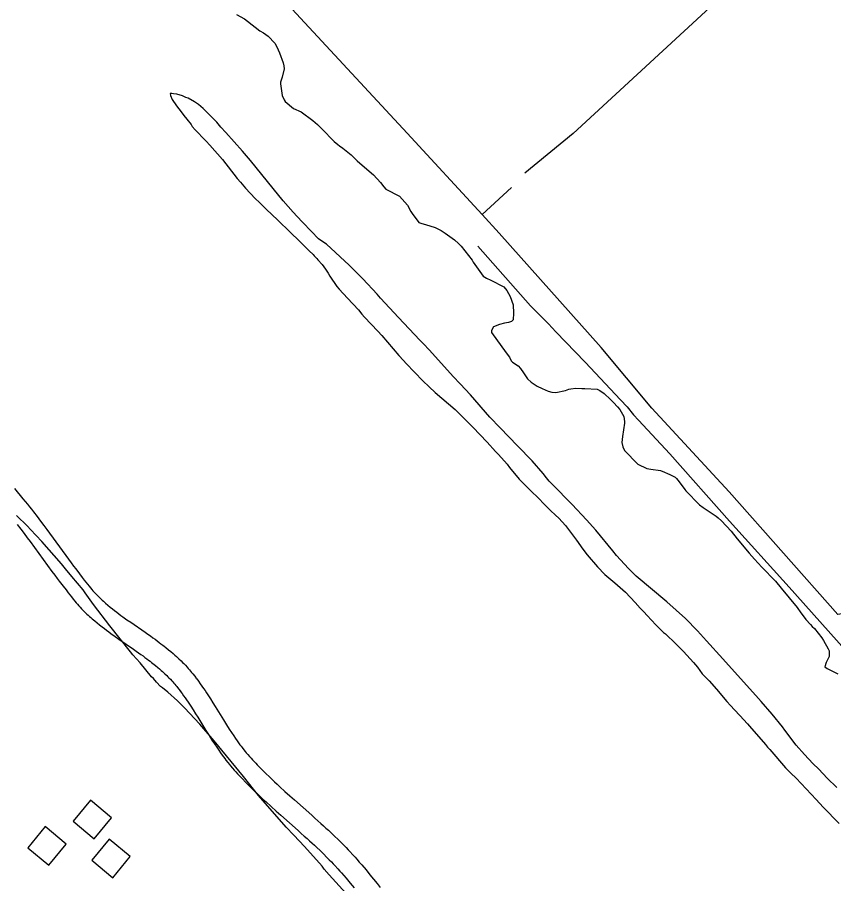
# Model space of a CAD drawing. Extents: x 3392644 to 3430565, y 576657 to 602123.
# Drawn here: x 3399091 to 3400284, y 596904 to 598169 of the extents above; entities that cross this region are included whole.
import ezdxf

# ---------------------------------------------------------------- set-up
doc = ezdxf.new("R2010")
doc.units = 0
for name, color, linetype in [('V-BLDG-OTLN', 7, 'Continuous'), ('V-ROAD-CNTR', 7, 'Continuous'), ('V-SITE-VEGE', 7, 'Continuous'), ('V-TOPO-SHOR', 7, 'Continuous')]:
    doc.layers.add(name, color=color, linetype=linetype)

msp = doc.modelspace()

# ---------------------------------------------------------------- linework, layer by layer
at = {"layer": 'V-BLDG-OTLN'}
for points in [[(3399202.7, 596969.5), (3399228.2, 597000.3), (3399197.4, 597025.8), (3399171.9, 596995)], [(3399136.5, 596930.9), (3399162, 596961.7), (3399131.2, 596987.2), (3399105.7, 596956.4)], [(3399230.1, 596912.6), (3399255.6, 596943.4), (3399224.8, 596968.9), (3399199.3, 596938.1)]]:
    msp.add_lwpolyline(points, close=True, dxfattribs=at)
at = {"layer": 'V-ROAD-CNTR'}
for points in [[(3399763.3, 597835), (3399840.3, 597748), (3399858.3, 597729.8), (3399866.7, 597721.6), (3399877.5, 597710), (3399920.4, 597665.8), (3399972.1, 597610.7), (3399981.7, 597600.6), (3399990.9, 597588.9), (3399998.1, 597580.8), (3400044.2, 597531.9), (3400131.2, 597433.2), (3400218.6, 597336.9), (3400300, 597246)], [(3399086.4, 597481), (3399098.7, 597466.2), (3399102, 597462.2), (3399105.2, 597458.2), (3399108.3, 597454.4), (3399111.2, 597450.7), (3399114.1, 597447.1), (3399119.5, 597440.1), (3399124.5, 597433.5), (3399129.1, 597427.3), (3399133.5, 597421.4), (3399165.3, 597377.8), (3399169.3, 597372.4), (3399172.8, 597367.7), (3399175.8, 597363.7), (3399181.3, 597356.6), (3399185.3, 597351.3), (3399188.4, 597347.4), (3399193.1, 597341.5), (3399195.4, 597338.6), (3399197.7, 597335.8), (3399199.4, 597333.7), (3399201.1, 597331.8), (3399202.8, 597329.9), (3399204.5, 597328.1), (3399206.2, 597326.3), (3399207.9, 597324.6), (3399209.6, 597322.9), (3399211.2, 597321.2), (3399212.9, 597319.6), (3399214.6, 597318), (3399216.3, 597316.5), (3399218, 597315), (3399219.6, 597313.5), (3399223, 597310.7), (3399226.3, 597307.9), (3399229.5, 597305.3), (3399232.7, 597302.8), (3399235.8, 597300.4), (3399238.9, 597298.1), (3399241.9, 597295.8), (3399244.9, 597293.7), (3399250.7, 597289.5), (3399256.2, 597285.7), (3399277.3, 597271.1), (3399281.3, 597268.3), (3399285, 597265.7), (3399288.6, 597263.2), (3399291.8, 597260.8), (3399294.9, 597258.6), (3399297.8, 597256.4), (3399300.5, 597254.4), (3399303, 597252.5), (3399305.3, 597250.7), (3399307.5, 597248.9), (3399311.6, 597245.7), (3399315.1, 597242.8), (3399318.1, 597240.1), (3399320.8, 597237.8), (3399323.1, 597235.7), (3399325.1, 597233.9), (3399326.8, 597232.3), (3399329.8, 597229.4), (3399332, 597227.2), (3399333.7, 597225.5), (3399336.1, 597222.9), (3399338.5, 597220.3), (3399340.3, 597218.3), (3399342, 597216.4), (3399343.6, 597214.4), (3399345.2, 597212.5), (3399346.8, 597210.6), (3399349.8, 597206.8), (3399352.6, 597203.2)], [(3399090.4, 597428.7), (3399095.6, 597421.9), (3399100.5, 597415.4), (3399105.1, 597409.3), (3399109.3, 597403.6), (3399141.2, 597360), (3399145.2, 597354.5), (3399148.8, 597349.8), (3399151.9, 597345.6), (3399157.5, 597338.3), (3399161.7, 597332.9), (3399164.9, 597328.8), (3399169.7, 597322.7), (3399172.1, 597319.7), (3399174.6, 597316.6), (3399176.6, 597314.3), (3399178.6, 597312), (3399180.6, 597309.8), (3399182.5, 597307.6), (3399184.5, 597305.5), (3399186.5, 597303.5), (3399188.4, 597301.6), (3399190.4, 597299.7), (3399192.3, 597297.8), (3399194.2, 597296), (3399196.1, 597294.3), (3399198, 597292.6), (3399199.9, 597290.9), (3399203.6, 597287.7), (3399207.2, 597284.7), (3399210.8, 597281.8), (3399214.3, 597279.1), (3399217.7, 597276.5), (3399221, 597274), (3399224.2, 597271.6), (3399227.3, 597269.4), (3399233.3, 597265), (3399239, 597261), (3399260.2, 597246.4), (3399264.1, 597243.7), (3399267.7, 597241.2), (3399271.1, 597238.8), (3399274.2, 597236.5), (3399277.1, 597234.4), (3399279.8, 597232.4), (3399282.4, 597230.5), (3399284.7, 597228.7), (3399286.8, 597227), (3399288.8, 597225.5), (3399292.6, 597222.5), (3399295.8, 597219.8), (3399298.5, 597217.5), (3399300.8, 597215.4), (3399302.9, 597213.6), (3399304.6, 597212), (3399306.1, 597210.6), (3399308.8, 597208), (3399310.7, 597206.1), (3399312.1, 597204.7), (3399314.2, 597202.4), (3399316.2, 597200.2), (3399317.8, 597198.5), (3399319.3, 597196.8), (3399320.7, 597195.1), (3399322.1, 597193.4), (3399323.5, 597191.7), (3399326.2, 597188.3), (3399328.8, 597184.9)], [(3399352.7, 597203), (3399355.4, 597199.5), (3399357.9, 597196), (3399360.4, 597192.5), (3399362.7, 597189.2), (3399364.9, 597185.9), (3399367, 597182.8), (3399369.1, 597179.7), (3399372.9, 597173.7), (3399376.4, 597168.1), (3399379.7, 597162.8), (3399391.7, 597143.3), (3399396.2, 597136.1), (3399400.2, 597129.8), (3399403.7, 597124.5), (3399406.8, 597119.8), (3399409.5, 597115.9), (3399411.9, 597112.4), (3399414, 597109.4), (3399415.9, 597106.9), (3399417.6, 597104.6), (3399419.1, 597102.7), (3399421.7, 597099.4), (3399423.7, 597096.9), (3399425.2, 597095.1), (3399427.5, 597092.4), (3399429.8, 597089.8), (3399432.1, 597087.3), (3399434.4, 597084.8), (3399436.6, 597082.3), (3399438.9, 597079.9), (3399441.1, 597077.6), (3399445.5, 597073), (3399449.9, 597068.6), (3399454.2, 597064.4), (3399458.4, 597060.4), (3399462.5, 597056.4), (3399466.5, 597052.7), (3399470.4, 597049), (3399474.2, 597045.5), (3399481.7, 597038.7), (3399488.8, 597032.3), (3399495.5, 597026.4), (3399520.7, 597004), (3399525.5, 596999.8), (3399529.9, 596995.8), (3399534.1, 596992), (3399538, 596988.4), (3399541.6, 596985.1), (3399545.1, 596981.9), (3399548.2, 596978.9), (3399554.2, 596973.3), (3399559.3, 596968.3), (3399563.8, 596963.9), (3399567.7, 596959.9), (3399571, 596956.5), (3399574, 596953.4), (3399576.5, 596950.7), (3399580.9, 596946), (3399584.2, 596942.4), (3399586.7, 596939.6), (3399590.3, 596935.5), (3399593.9, 596931.3), (3399600.1, 596923.9), (3399605.8, 596916.9), (3399611.2, 596910.3), (3399616.2, 596904.1), (3399620.9, 596898.2)], [(3399328.7, 597185.1), (3399331.2, 597181.7), (3399333.6, 597178.5), (3399335.8, 597175.3), (3399338, 597172.2), (3399340, 597169.2), (3399342, 597166.2), (3399343.9, 597163.3), (3399347.6, 597157.6), (3399351, 597152.2), (3399354.2, 597147), (3399366.2, 597127.5), (3399370.8, 597120.1), (3399374.9, 597113.6), (3399378.6, 597108), (3399381.9, 597103.1), (3399384.8, 597098.8), (3399387.4, 597095), (3399389.8, 597091.8), (3399391.8, 597089), (3399393.7, 597086.5), (3399395.3, 597084.4), (3399398.2, 597080.7), (3399400.5, 597077.9), (3399402.2, 597075.8), (3399404.8, 597072.8), (3399407.4, 597069.8), (3399409.9, 597067.1), (3399412.3, 597064.4), (3399414.7, 597061.8), (3399417.1, 597059.3), (3399419.5, 597056.8), (3399424.1, 597052), (3399428.7, 597047.4), (3399433.2, 597043), (3399437.6, 597038.7), (3399441.8, 597034.7), (3399446, 597030.8), (3399450, 597027), (3399454, 597023.4), (3399461.6, 597016.4), (3399468.8, 597010), (3399475.5, 597004), (3399500.8, 596981.6), (3399505.5, 596977.4), (3399509.8, 596973.5), (3399513.9, 596969.8), (3399517.7, 596966.3), (3399521.3, 596963.1), (3399524.6, 596960), (3399527.6, 596957.1), (3399533.4, 596951.7), (3399538.3, 596946.9), (3399542.6, 596942.6), (3399546.3, 596938.9), (3399549.5, 596935.6), (3399552.3, 596932.7), (3399554.7, 596930.2), (3399558.8, 596925.7), (3399561.9, 596922.3), (3399564.2, 596919.8), (3399567.6, 596915.9), (3399570.9, 596912), (3399577, 596904.7), (3399582.6, 596897.8)]]:
    msp.add_lwpolyline(points, dxfattribs=at)
at = {"layer": 'V-SITE-VEGE'}
for p, q in [((3399411, 598173.5), (3399422.7, 598167.2)), ((3399422.7, 598167.2), (3399426.8, 598163.8)), ((3399426.8, 598163.8), (3399444.7, 598149.7)), ((3399444.7, 598149.7), (3399450.2, 598146.6)), ((3399450.2, 598146.6), (3399457.2, 598141.7)), ((3399457.2, 598141.7), (3399466.8, 598131.8)), ((3399466.8, 598131.8), (3399469.9, 598126.1)), ((3399469.9, 598126.1), (3399473.5, 598117.7)), ((3399473.5, 598117.7), (3399479, 598102.9)), ((3399479, 598102.9), (3399480, 598098.5)), ((3399480, 598098.5), (3399480.5, 598094.1)), ((3399480.5, 598094.1), (3399477.4, 598081.9)), ((3399475.3, 598074.6), (3399475, 598072)), ((3399475, 598072), (3399477.8, 598055.3)), ((3399477.4, 598081.9), (3399475.3, 598074.6)), ((3399316.4, 598058.2), (3399314.1, 598058.2)), ((3399314.1, 598058.2), (3399314.4, 598055.4)), ((3399314.4, 598055.4), (3399316.9, 598049.1)), ((3399318.8, 598057.7), (3399316.4, 598058.2)), ((3399316.9, 598049.1), (3399323.2, 598040)), ((3399323.5, 598057.2), (3399318.8, 598057.7)), ((3399332, 598054.6), (3399323.5, 598057.2)), ((3399336.7, 598052.5), (3399332, 598054.6)), ((3399340.3, 598051.2), (3399336.7, 598052.5)), ((3399349.7, 598046), (3399340.3, 598051.2)), ((3399355.4, 598041.8), (3399349.7, 598046)), ((3399477.8, 598055.3), (3399480.4, 598048.8)), ((3399480.4, 598048.8), (3399482.2, 598046.2)), ((3399482.2, 598046.2), (3399494.2, 598036.3)), ((3399323.2, 598040), (3399330.2, 598031.4)), ((3399361.9, 598036.1), (3399355.4, 598041.8)), ((3399381.9, 598016.3), (3399361.9, 598036.1)), ((3399494.2, 598036.3), (3399505.1, 598031.4)), ((3399330.2, 598031.4), (3399334.1, 598026)), ((3399334.1, 598026), (3399338.2, 598020.5)), ((3399338.2, 598020.5), (3399344.4, 598012.7)), ((3399505.1, 598031.4), (3399522.5, 598018.6)), ((3399344.4, 598012.7), (3399346.2, 598010.1)), ((3399346.2, 598010.1), (3399350.4, 598005.1)), ((3399387.8, 598009), (3399381.9, 598016.3)), ((3399395.1, 598001.2), (3399387.8, 598009)), ((3399522.5, 598018.6), (3399529.2, 598012.6)), ((3399529.2, 598012.6), (3399535.4, 598006.6)), ((3399350.4, 598005.1), (3399353, 598002.5)), ((3399353, 598002.5), (3399354.8, 598000.5)), ((3399354.8, 598000.5), (3399361.3, 597993.7)), ((3399419.5, 597973.8), (3399395.1, 598001.2)), ((3399535.4, 598006.6), (3399553.6, 597988.2)), ((3399361.3, 597993.7), (3399366.5, 597988.5)), ((3399366.5, 597988.5), (3399371.7, 597982.5)), ((3399553.6, 597988.2), (3399558.8, 597983.5)), ((3399558.8, 597983.5), (3399561.6, 597981.6)), ((3399371.7, 597982.5), (3399390.3, 597961.7)), ((3399431.1, 597960), (3399419.5, 597973.8)), ((3399561.6, 597981.6), (3399566.1, 597978.3)), ((3399566.1, 597978.3), (3399578.5, 597968.4)), ((3399390.3, 597961.7), (3399411.6, 597934.1)), ((3399464.3, 597919.2), (3399431.1, 597960)), ((3399578.5, 597968.4), (3399587.3, 597959.8)), ((3399587.3, 597959.8), (3399591, 597956.4)), ((3399591, 597956.4), (3399611, 597939.2)), ((3399411.6, 597934.1), (3399416.8, 597928.4)), ((3399611, 597939.2), (3399621.3, 597928)), ((3399416.8, 597928.4), (3399424, 597919.8)), ((3399424, 597919.8), (3399438.3, 597904.9)), ((3399621.3, 597928), (3399626, 597921.8)), ((3399626, 597921.8), (3399628.9, 597918.6)), ((3399479.1, 597901.5), (3399464.3, 597919.2)), ((3399628.9, 597918.6), (3399649.1, 597908.2)), ((3399649.1, 597908.2), (3399660.8, 597895.2)), ((3399438.3, 597904.9), (3399444.5, 597898.7)), ((3399444.5, 597898.7), (3399454.4, 597889)), ((3399493.6, 597884.6), (3399479.1, 597901.5)), ((3399660.8, 597895.2), (3399665.7, 597885.8)), ((3399454.4, 597889), (3399471.3, 597872.9)), ((3399499.3, 597878.3), (3399493.6, 597884.6)), ((3399665.7, 597885.8), (3399667.8, 597882.7)), ((3399667.8, 597882.7), (3399677.4, 597869.9)), ((3399471.3, 597872.9), (3399474.9, 597869.3)), ((3399474.9, 597869.3), (3399485.5, 597859.6)), ((3399507.4, 597870), (3399499.3, 597878.3)), ((3399520.6, 597856.7), (3399507.4, 597870)), ((3399677.4, 597869.9), (3399681.5, 597868.4)), ((3399485.5, 597859.6), (3399506.8, 597838.5)), ((3399530.7, 597845.8), (3399520.6, 597856.7)), ((3399681.5, 597868.4), (3399687, 597866.8)), ((3399687, 597866.8), (3399701, 597862.4)), ((3399701, 597862.4), (3399710.1, 597857.9)), ((3399710.1, 597857.9), (3399715.8, 597854.3)), ((3399535.7, 597842.6), (3399530.7, 597845.8)), ((3399715.8, 597854.3), (3399729.3, 597844.4)), ((3399729.3, 597844.4), (3399735.5, 597838.9)), ((3399506.8, 597838.5), (3399512.8, 597832.8)), ((3399512.8, 597832.8), (3399515.6, 597829.7)), ((3399542.4, 597838), (3399535.7, 597842.6)), ((3399575.6, 597807.5), (3399542.4, 597838)), ((3399735.5, 597838.9), (3399739.4, 597835)), ((3399739.4, 597835), (3399755, 597814.7)), ((3399515.6, 597829.7), (3399517.2, 597828.4)), ((3399517.2, 597828.4), (3399522.9, 597822.9)), ((3399522.9, 597822.9), (3399524.5, 597820.8)), ((3399524.5, 597820.8), (3399526.8, 597818.5)), ((3399526.8, 597818.5), (3399528.4, 597817.2)), ((3399528.4, 597817.2), (3399529.6, 597815.1)), ((3399529.6, 597815.1), (3399536.1, 597808.1)), ((3399536.1, 597808.1), (3399541.1, 597801.3)), ((3399595.6, 597787.4), (3399575.6, 597807.5)), ((3399755, 597814.7), (3399756.8, 597811.6)), ((3399756.8, 597811.6), (3399758.9, 597808.5)), ((3399758.9, 597808.5), (3399771.3, 597791.5)), ((3399541.1, 597801.3), (3399544.9, 597795.6)), ((3399544.9, 597795.6), (3399547.3, 597791.4)), ((3399547.3, 597791.4), (3399557.6, 597776.3)), ((3399616.4, 597765), (3399595.6, 597787.4)), ((3399771.3, 597791.5), (3399776.2, 597788.2)), ((3399776.2, 597788.2), (3399782.5, 597785.5)), ((3399782.5, 597785.5), (3399801.7, 597775.6)), ((3399557.6, 597776.3), (3399561, 597772.2)), ((3399561, 597772.2), (3399573.2, 597759.1)), ((3399801.7, 597775.6), (3399805.8, 597770.4)), ((3399805.8, 597770.4), (3399811, 597761.8)), ((3399573.2, 597759.1), (3399589.3, 597742.2)), ((3399621.3, 597759.3), (3399616.4, 597765)), ((3399647.5, 597730.9), (3399621.3, 597759.3)), ((3399811, 597761.8), (3399815.2, 597749.4)), ((3399589.3, 597742.2), (3399594.2, 597736)), ((3399815.2, 597749.4), (3399815.7, 597737.4)), ((3399594.2, 597736), (3399598.1, 597731.6)), ((3399598.1, 597731.6), (3399617.3, 597711)), ((3399678.9, 597697.9), (3399647.5, 597730.9)), ((3399815.7, 597737.4), (3399815.4, 597727.5)), ((3399786.5, 597717.2), (3399783.4, 597711.7)), ((3399795.4, 597720.8), (3399786.5, 597717.2)), ((3399802.6, 597722.4), (3399795.4, 597720.8)), ((3399808.1, 597723.6), (3399802.6, 597722.4)), ((3399812.8, 597724.9), (3399808.1, 597723.6)), ((3399815.4, 597727.5), (3399812.8, 597724.9)), ((3399617.3, 597711), (3399623.3, 597704.5)), ((3399623.3, 597704.5), (3399648.2, 597675.6)), ((3399783.4, 597711.7), (3399783.6, 597709.1)), ((3399783.6, 597709.1), (3399804.9, 597679.2)), ((3399683.8, 597692.9), (3399678.9, 597697.9)), ((3399692.9, 597683), (3399683.8, 597692.9)), ((3399727.4, 597644.8), (3399692.9, 597683)), ((3399804.9, 597679.2), (3399809.6, 597673.2)), ((3399648.2, 597675.6), (3399654.9, 597668)), ((3399654.9, 597668), (3399658.8, 597663.9)), ((3399809.6, 597673.2), (3399812.4, 597667.5)), ((3399812.4, 597667.5), (3399814, 597665.9)), ((3399658.8, 597663.9), (3399683.2, 597638.6)), ((3399814, 597665.9), (3399822.5, 597660.2)), ((3399822.5, 597660.2), (3399825.9, 597656.3)), ((3399825.9, 597656.3), (3399830.1, 597650.1)), ((3399737.5, 597634.1), (3399727.4, 597644.8)), ((3399830.1, 597650.1), (3399836.3, 597641.2)), ((3399836.3, 597641.2), (3399841.7, 597636.5)), ((3399683.2, 597638.6), (3399692.3, 597629.8)), ((3399692.3, 597629.8), (3399701.4, 597621.4)), ((3399752.8, 597617.7), (3399737.5, 597634.1)), ((3399841.7, 597636.5), (3399845.9, 597633.4)), ((3399845.9, 597633.4), (3399850.3, 597630.8)), ((3399850.3, 597630.8), (3399857.6, 597627.1)), ((3399701.4, 597621.4), (3399730.2, 597596.4)), ((3399781.3, 597585.4), (3399752.8, 597617.7)), ((3399857.6, 597627.1), (3399866.1, 597623.5)), ((3399866.1, 597623.5), (3399871.6, 597621.9)), ((3399871.6, 597621.9), (3399877.6, 597621.4)), ((3399877.6, 597621.4), (3399891.6, 597624.2)), ((3399891.6, 597624.2), (3399896.6, 597626)), ((3399896.6, 597626), (3399899.2, 597626.8)), ((3399899.2, 597626.8), (3399906.7, 597627.6)), ((3399906.7, 597627.6), (3399915.3, 597627.3)), ((3399915.3, 597627.3), (3399919.7, 597627.3)), ((3399919.7, 597627.3), (3399937.9, 597626)), ((3399937.9, 597626), (3399941.8, 597624.4)), ((3399941.8, 597624.4), (3399948, 597619.7)), ((3399948, 597619.7), (3399957.3, 597611.1)), ((3399957.3, 597611.1), (3399961.8, 597606.7)), ((3399961.8, 597606.7), (3399967.7, 597600.2)), ((3399730.2, 597596.4), (3399756.4, 597570.7)), ((3399967.7, 597600.2), (3399971.1, 597596.3)), ((3399971.1, 597596.3), (3399976.8, 597586.4)), ((3399796.1, 597569.8), (3399781.3, 597585.4)), ((3399976.8, 597586.4), (3399978.1, 597578.8)), ((3399978.1, 597578.8), (3399978.1, 597576.5)), ((3399756.4, 597570.7), (3399777.1, 597549)), ((3399821.6, 597543.3), (3399796.1, 597569.8)), ((3399978.1, 597576.5), (3399974.9, 597557)), ((3399974.9, 597557), (3399974.1, 597548.2)), ((3399777.1, 597549), (3399789.3, 597535)), ((3399842.8, 597521.4), (3399821.6, 597543.3)), ((3399974.1, 597548.2), (3399975.4, 597542.2)), ((3399975.4, 597542.2), (3399978, 597536.5)), ((3399789.3, 597535), (3399793.7, 597530.8)), ((3399793.7, 597530.8), (3399806.2, 597516.5)), ((3399978, 597536.5), (3399997.5, 597516.7)), ((3399806.2, 597516.5), (3399809.8, 597511.6)), ((3399859.2, 597502.9), (3399842.8, 597521.4)), ((3399997.5, 597516.7), (3400010.7, 597510.4)), ((3399809.8, 597511.6), (3399824.1, 597494.9)), ((3399863.8, 597496.7), (3399859.2, 597502.9)), ((3400010.7, 597510.4), (3400016.4, 597509.4)), ((3400016.4, 597509.4), (3400030.5, 597507.3)), ((3400030.5, 597507.3), (3400036.4, 597505.2)), ((3400036.4, 597505.2), (3400040.6, 597503.1)), ((3400040.6, 597503.1), (3400044.2, 597501.5)), ((3399824.1, 597494.9), (3399839.6, 597479.3)), ((3399868, 597491.7), (3399863.8, 597496.7)), ((3399872.1, 597487.3), (3399868, 597491.7)), ((3400044.2, 597501.5), (3400049.2, 597499.2)), ((3400049.2, 597499.2), (3400051.8, 597497.6)), ((3400051.8, 597497.6), (3400053.8, 597495.8)), ((3400053.8, 597495.8), (3400057.7, 597491.1)), ((3400057.7, 597491.1), (3400065.8, 597479.9)), ((3399839.6, 597479.3), (3399853.6, 597465.5)), ((3399901.5, 597457.9), (3399872.1, 597487.3)), ((3400065.8, 597479.9), (3400067.3, 597477.6)), ((3400067.3, 597477.6), (3400087.3, 597457.5)), ((3399853.6, 597465.5), (3399859.1, 597459.8)), ((3399859.1, 597459.8), (3399869.7, 597449.1)), ((3399922.2, 597435.5), (3399901.5, 597457.9)), ((3400087.3, 597457.5), (3400093, 597453.6)), ((3400093, 597453.6), (3400098.7, 597449.5)), ((3399105.2, 597426.1), (3399089.4, 597441.7)), ((3399869.7, 597449.1), (3399877, 597442.3)), ((3399877, 597442.3), (3399881.7, 597437.6)), ((3400098.7, 597449.5), (3400111.7, 597440.6)), ((3400111.7, 597440.6), (3400114.8, 597438.3)), ((3399109.6, 597421.2), (3399105.2, 597426.1)), ((3399881.7, 597437.6), (3399891.5, 597427)), ((3399891.5, 597427), (3399907.9, 597405.6)), ((3399936, 597420.4), (3399922.2, 597435.5)), ((3400114.8, 597438.3), (3400119.7, 597434.1)), ((3400119.7, 597434.1), (3400133.7, 597418.7)), ((3399126.2, 597403.7), (3399109.6, 597421.2)), ((3399960.6, 597390.2), (3399936, 597420.4)), ((3400133.7, 597418.7), (3400142.6, 597407.5)), ((3399155, 597370.9), (3399126.2, 597403.7)), ((3399907.9, 597405.6), (3399916.9, 597392.6)), ((3400142.6, 597407.5), (3400159.9, 597386.5)), ((3399916.9, 597392.6), (3399923.4, 597384.3)), ((3399966, 597383.2), (3399960.6, 597390.2)), ((3399923.4, 597384.3), (3399938.2, 597366.6)), ((3399983.7, 597364.2), (3399966, 597383.2)), ((3400159.9, 597386.5), (3400167.7, 597377.9)), ((3400167.7, 597377.9), (3400178.4, 597366.4)), ((3399161, 597363.9), (3399155, 597370.9)), ((3399170.3, 597352.5), (3399161, 597363.9)), ((3399938.2, 597366.6), (3399949.1, 597355.6)), ((3399994.8, 597353), (3399983.7, 597364.2)), ((3400178.4, 597366.4), (3400198.3, 597345.8)), ((3399186.6, 597332.9), (3399170.3, 597352.5)), ((3399949.1, 597355.6), (3399963.9, 597343.4)), ((3400039.7, 597315.5), (3399994.8, 597353)), ((3399963.9, 597343.4), (3399979.2, 597329.9)), ((3400198.3, 597345.8), (3400206.6, 597335.4)), ((3399189.5, 597328.8), (3399186.6, 597332.9)), ((3399201.9, 597311.9), (3399189.5, 597328.8)), ((3399979.2, 597329.9), (3399993.5, 597314.8)), ((3400206.6, 597335.4), (3400230, 597307.3)), ((3399225.8, 597280.6), (3399201.9, 597311.9)), ((3399993.5, 597314.8), (3400001, 597306.4)), ((3400053.2, 597303.5), (3400039.7, 597315.5)), ((3400001, 597306.4), (3400005.9, 597301.2)), ((3400005.9, 597301.2), (3400010.9, 597295.8)), ((3400067, 597291), (3400053.2, 597303.5)), ((3400230, 597307.3), (3400235.7, 597299.3)), ((3400235.7, 597299.3), (3400240.3, 597293)), ((3400010.9, 597295.8), (3400023.8, 597282)), ((3400084.6, 597273.3), (3400067, 597291)), ((3400240.3, 597293), (3400242.9, 597289.9)), ((3400242.9, 597289.9), (3400249.9, 597282.6)), ((3399255.9, 597242.6), (3399225.8, 597280.6)), ((3400023.8, 597282), (3400027.2, 597278.8)), ((3400027.2, 597278.8), (3400035, 597270.8)), ((3400249.9, 597282.6), (3400252.3, 597279.7)), ((3400252.3, 597279.7), (3400255.6, 597276.4)), ((3400255.6, 597276.4), (3400266.3, 597262.8)), ((3400035, 597270.8), (3400037.6, 597268.7)), ((3400037.6, 597268.7), (3400041.7, 597265)), ((3400041.7, 597265), (3400049.2, 597258)), ((3400097.9, 597258.7), (3400084.6, 597273.3)), ((3400266.3, 597262.8), (3400268.9, 597258.9)), ((3400049.2, 597258), (3400064.3, 597242.9)), ((3400121.5, 597232.4), (3400097.9, 597258.7)), ((3400268.9, 597258.9), (3400275.6, 597246.9)), ((3399259.5, 597238.2), (3399255.9, 597242.6)), ((3399269.9, 597226.5), (3399259.5, 597238.2)), ((3400064.3, 597242.9), (3400078.8, 597226.8)), ((3400275.6, 597246.9), (3400276.9, 597244.1)), ((3400276.9, 597244.1), (3400277.2, 597242)), ((3400277.2, 597242), (3400276.9, 597235.8)), ((3399286.7, 597206.2), (3399269.9, 597226.5)), ((3400078.8, 597226.8), (3400084.5, 597220)), ((3400173.9, 597174.6), (3400121.5, 597232.4)), ((3400272.5, 597227.2), (3400270.6, 597220.4)), ((3400274, 597230.1), (3400272.5, 597227.2)), ((3400276.9, 597235.8), (3400274, 597230.1)), ((3400084.5, 597220), (3400091.5, 597210.6)), ((3400091.5, 597210.6), (3400101.6, 597200)), ((3400270.6, 597220.4), (3400274, 597218.4)), ((3400274, 597218.4), (3400289.8, 597210.3)), ((3399289.3, 597203.6), (3399286.7, 597206.2)), ((3399293.7, 597198.4), (3399289.3, 597203.6)), ((3399300, 597192.1), (3399293.7, 597198.4)), ((3400101.6, 597200), (3400112.5, 597188)), ((3399302.6, 597189.8), (3399300, 597192.1)), ((3399310.6, 597183.5), (3399302.6, 597189.8)), ((3400112.5, 597188), (3400127.6, 597170)), ((3399324.6, 597171), (3399310.6, 597183.5)), ((3400177.7, 597170.2), (3400173.9, 597174.6)), ((3399335, 597160.9), (3399324.6, 597171)), ((3399357.1, 597136.9), (3399335, 597160.9)), ((3400127.6, 597170), (3400133, 597164.3)), ((3400133, 597164.3), (3400138.5, 597158)), ((3400193.6, 597151.7), (3400177.7, 597170.2)), ((3400138.5, 597158), (3400146.5, 597149.7)), ((3400146.5, 597149.7), (3400157.4, 597137.2)), ((3400208.9, 597133), (3400193.6, 597151.7)), ((3399378.3, 597112.5), (3399357.1, 597136.9)), ((3400157.4, 597137.2), (3400160.3, 597134.1)), ((3400160.3, 597134.1), (3400184.1, 597107)), ((3400212.2, 597128), (3400208.9, 597133)), ((3400228.8, 597106.4), (3400212.2, 597128)), ((3399421.1, 597060.2), (3399378.3, 597112.5)), ((3400184.1, 597107), (3400187, 597103.4)), ((3400187, 597103.4), (3400190.1, 597100)), ((3400190.1, 597100), (3400213.2, 597073.2)), ((3400240.8, 597092.4), (3400228.8, 597106.4)), ((3400253.2, 597079.6), (3400240.8, 597092.4)), ((3400213.2, 597073.2), (3400221, 597065.4)), ((3400261.8, 597071), (3400253.2, 597079.6)), ((3399442.9, 597032.6), (3399421.1, 597060.2)), ((3400221, 597065.4), (3400228.8, 597058.1)), ((3400274.2, 597058), (3400261.8, 597071)), ((3400228.8, 597058.1), (3400257.8, 597026.6)), ((3400288, 597044.2), (3400274.2, 597058)), ((3399483.4, 596986.2), (3399442.9, 597032.6)), ((3400257.8, 597026.6), (3400268.4, 597015.4)), ((3400268.4, 597015.4), (3400291.8, 596992)), ((3399494.8, 596974.5), (3399483.4, 596986.2)), ((3399510.3, 596958.1), (3399494.8, 596974.5)), ((3399535.8, 596929.5), (3399510.3, 596958.1)), ((3399539.1, 596925.1), (3399535.8, 596929.5)), ((3399546.4, 596916.7), (3399539.1, 596925.1)), ((3399570.8, 596889.9), (3399546.4, 596916.7))]:
    msp.add_line(p, q, dxfattribs=at)
at = {"layer": 'V-TOPO-SHOR'}
msp.add_line((3399812.8, 597920.8), (3399769.7, 597881.3), dxfattribs=at)
for points in [[(3400349.7, 598406.4), (3400127.4, 598207.1), (3399903, 597999.5), (3399832.4, 597941.7)], [(3399943.6, 597687.3), (3399794.5, 597854.3), (3399769.7, 597881.3), (3399660.1, 598000.4), (3399473.4, 598202.4)], [(3400396.7, 597315.1), (3400289.6, 597297.3), (3400131, 597476.2), (3400018, 597598.7), (3399943.6, 597687.3)]]:
    msp.add_lwpolyline(points, dxfattribs=at)

doc.saveas('drawing.dxf')
